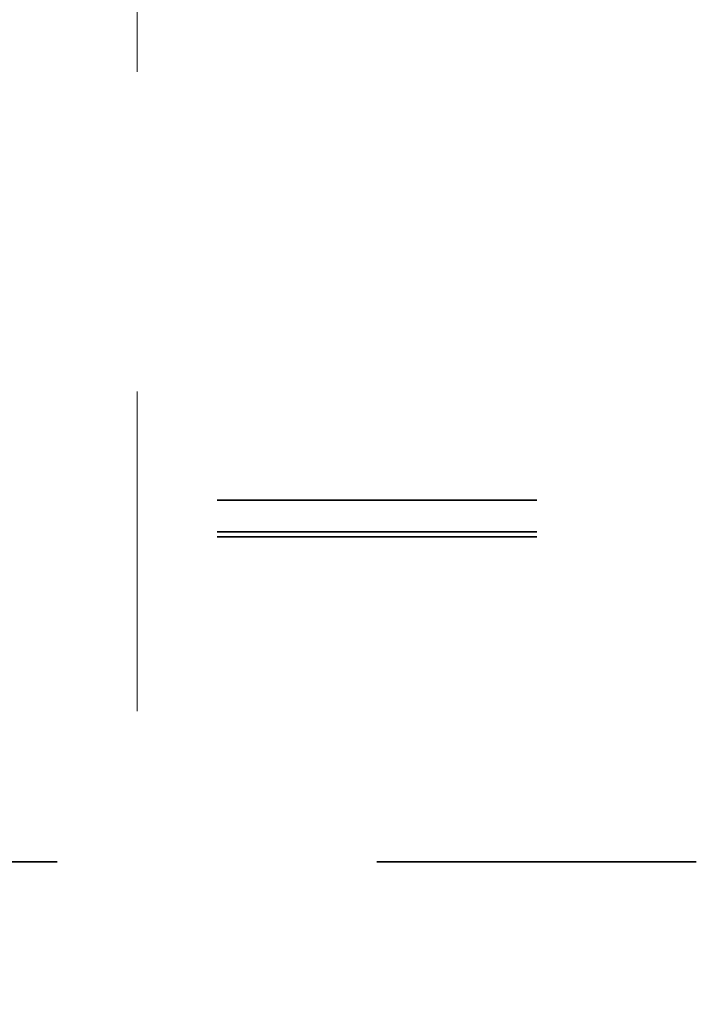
# Model space of a CAD drawing. Header units: metres. Extents: x -16.9 to 14.1, y -10.1 to 10.9.
# Tile 387 of 656: x -9.162 to -8.95, y 6.402 to 6.71. Entities that reach past the tile are written whole.
import ezdxf

# ---------------------------------------------------------------- set-up
doc = ezdxf.new("R2010")
doc.units = ezdxf.units.M
doc.linetypes.add('Ligne de quadrillage', pattern=[0.022225, 0.0127, -0.003175, 0.003175, -0.003175])
doc.linetypes.add('Tiret', pattern=[0.00635, 0.003175, -0.003175])
doc.layers.add('S-BEAM-HDLN', color=1, linetype='Tiret', lineweight=18)
doc.layers.add('S-GRID', color=1, linetype='Continuous', lineweight=9)

msp = doc.modelspace()

# ---------------------------------------------------------------- linework, layer by layer
at = {"layer": 'S-BEAM-HDLN', "lineweight": 35}
for p, q in [((-9.30025, 6.56017), (-8.95034, 6.56017)), ((-9.30025, 6.55027), (-8.95034, 6.55027)), ((-9.30025, 6.54863), (-8.95034, 6.54863)), ((-8.95034, 6.44698), (-9.30025, 6.44698))]:
    msp.add_line(p, q, dxfattribs=at)
at = {"layer": 'S-GRID', "linetype": 'Ligne de quadrillage'}
msp.add_line((-9.12529, -9.70588), (-9.12529, 8.33451), dxfattribs=at)

doc.saveas('drawing.dxf')
